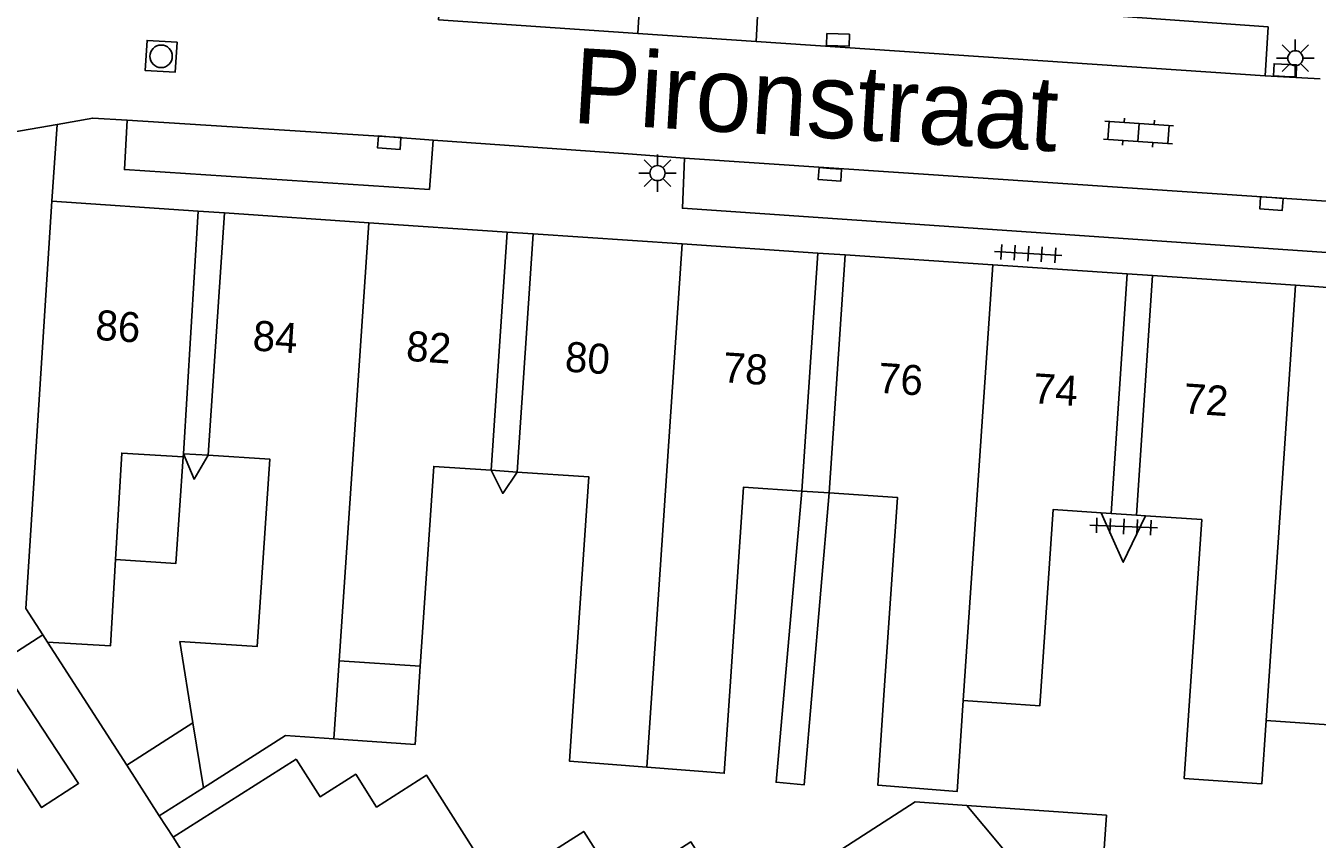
# Model space of a CAD drawing. Extents: x 132998 to 136004, y 396998 to 398512.
# Drawn here: x 133115 to 133158, y 397313.5 to 397340.57 of the extents above; entities that cross this region are included whole.
import ezdxf

# ---------------------------------------------------------------- set-up
doc = ezdxf.new("R2010")
doc.units = 0
for name, color, linetype in [('gg-afsc-erfafscheiding', 7, 'Continuous'), ('gg-afsc-muur', 7, 'Continuous'), ('gg-anno-huisnummerreeks BGT', 7, 'Continuous'), ('gg-anno-openbare ruimte label', 7, 'Continuous'), ('gg-bbg-abri', 7, 'Continuous'), ('gg-bbg-bijgebouw', 7, 'Continuous'), ('gg-bbg-gedigitaliseerde bebouwing', 7, 'Continuous'), ('gg-bbg-gedigitaliseerde bebouwing onder overbouw', 7, 'Continuous'), ('gg-bbg-gedigitaliseerde bijgebouw', 7, 'Continuous'), ('gg-bbg-gedigitaliseerde overbouw', 7, 'Continuous'), ('gg-bbg-hoofdgebouw', 7, 'Continuous'), ('gg-bbg-luifel en loopbrug', 7, 'Continuous'), ('gg-bbg-pand overbouw', 7, 'Continuous'), ('gg-bbg-tussenscheiding', 7, 'Continuous'), ('gg-knt-verharding', 7, 'Continuous'), ('gg-knt-verharding nz', 7, 'Continuous'), ('gt-grn-weggrens', 7, 'Continuous'), ('gt-symb-klinker verharding', 7, 'Continuous'), ('gt-symb-kolk', 7, 'Continuous'), ('gt-symb-lichtmast', 7, 'Continuous'), ('gt-symb-rioolschacht', 7, 'Continuous'), ('gt-symb-tegel verharding', 7, 'Continuous')]:
    doc.layers.add(name, color=color, linetype=linetype)

# ---------------------------------------------------------------- blocks, each defined once
blk = doc.blocks.new('gt0-LMAST')
at = {"layer": 'gt-symb-lichtmast'}
for p, q in [((-0.182, 0.173), (-0.447, 0.438)), ((-0.005, 0.246), (-0.005, 0.621)), ((0.172, 0.173), (0.437, 0.438)), ((-0.255, -0.004), (-0.63, -0.004)), ((-0.182, -0.181), (-0.447, -0.446)), ((-0.005, -0.254), (-0.005, -0.629)), ((0.437, -0.446), (0.172, -0.181)), ((0.245, -0.004), (0.62, -0.004))]:
    blk.add_line(p, q, dxfattribs=at)
blk.add_circle((-0.005, -0.004), 0.25, dxfattribs=at)
blk = doc.blocks.new('gt0-KOLK')
at = {"layer": 'gt-symb-kolk'}
blk.add_lwpolyline([(0, 0), (0.375, 0), (0.375, 0.4), (-0.375, 0.4), (-0.375, 0), (0, 0)], dxfattribs=at)
blk = doc.blocks.new('gt0-RS')
at = {"layer": 'gt-symb-rioolschacht'}
blk.add_lwpolyline([(-0.5, -0.5), (0.5, -0.5), (0.5, 0.5), (-0.5, 0.5)], close=True, dxfattribs=at)
blk.add_circle((0, 0), 0.375, dxfattribs=at)
blk = doc.blocks.new('gt0-TEG1')
at = {"layer": 'gt-symb-tegel verharding'}
for p, q in [((-1.125, 0), (1.125, 0)), ((-0.9, -0.25), (-0.9, 0.25)), ((-0.45, -0.25), (-0.45, 0.25)), ((0, -0.25), (0, 0.25)), ((0.45, -0.25), (0.45, 0.25)), ((0.9, -0.25), (0.9, 0.25))]:
    blk.add_line(p, q, dxfattribs=at)
blk = doc.blocks.new('gt0-KL1')
at = {"layer": 'gt-symb-klinker verharding'}
for p, q in [((-0.5, 0.3), (-0.5, 0.45)), ((0.5, 0.3), (0.5, 0.45)), ((-1.15, 0.3), (1.15, 0.3)), ((-1, -0.3), (-1, 0.3)), ((0, -0.3), (0, 0.3)), ((1, -0.3), (1, 0.3)), ((-1.15, -0.3), (1.15, -0.3)), ((-0.5, -0.45), (-0.5, -0.3)), ((0.5, -0.45), (0.5, -0.3))]:
    blk.add_line(p, q, dxfattribs=at)

msp = doc.modelspace()

# ---------------------------------------------------------------- linework, layer by layer
at = {"layer": 'gg-afsc-erfafscheiding'}
for points in [[(133120.248, 397326.325), (133120.602, 397325.481), (133121.067, 397326.275)], [(133130.497, 397325.779), (133130.879, 397325.007), (133131.363, 397325.72)], [(133141.745, 397325.026), (133140.917, 397315.312), (133139.983, 397315.391), (133140.842, 397325.087)], [(133150.807, 397324.365), (133151.542, 397322.718), (133152.278, 397324.265)]]:
    msp.add_lwpolyline(points, dxfattribs=at)
at = {"layer": 'gg-afsc-muur'}
for p, q in [((133118.359, 397315.957), (133115.721, 397320.06)), ((133119.9, 397313.56), (133119.441, 397314.275))]:
    msp.add_line(p, q, dxfattribs=at)
at = {"layer": 'gg-bbg-abri'}
msp.add_lwpolyline([(133114.635, 397318.585), (133113.414, 397317.791), (133115.525, 397314.552), (133116.756, 397315.355), (133114.635, 397318.585)], dxfattribs=at)
at = {"layer": 'gg-bbg-bijgebouw'}
for p, q in [((133120.565, 397317.376), (133118.359, 397315.957)), ((133118.359, 397315.957), (133119.441, 397314.275)), ((133119.441, 397314.275), (133120.913, 397315.21))]:
    msp.add_line(p, q, dxfattribs=at)
at = {"layer": 'gg-bbg-gedigitaliseerde bebouwing'}
for p, q in [((133151.136, 397324.343), (133150.807, 397324.365)), ((133152.278, 397324.265), (133151.983, 397324.285)), ((133123.645, 397316.945), (133125.26, 397316.836))]:
    msp.add_line(p, q, dxfattribs=at)
for points in [[(133120.13, 397320.082), (133122.699, 397319.908), (133123.121, 397326.149), (133121.067, 397326.275)], [(133130.497, 397325.779), (133128.584, 397325.908), (133128.135, 397319.257)], [(133133.306, 397319.095), (133133.742, 397325.56), (133131.363, 397325.72)], [(133140.842, 397325.087), (133138.899, 397325.218), (133138.462, 397318.747)], [(133143.575, 397318.292), (133144.02, 397324.872), (133141.745, 397325.026)], [(133150.807, 397324.365), (133149.209, 397324.473), (133148.767, 397317.941), (133146.216, 397318.113)], [(133153.715, 397317.619), (133154.156, 397324.138), (133152.278, 397324.265)], [(133161.364, 397323.508), (133159.14, 397323.658), (133158.708, 397317.281), (133156.302, 397317.444)], [(133133.306, 397319.095), (133133.104, 397316.093), (133135.68, 397315.892)], [(133138.462, 397318.747), (133138.256, 397315.69), (133135.68, 397315.892)], [(133143.575, 397318.292), (133143.373, 397315.291), (133146.012, 397315.085), (133146.216, 397318.113)], [(133156.302, 397317.444), (133156.16, 397315.342), (133153.573, 397315.516), (133153.715, 397317.619)], [(133124.003, 397316.165), (133124.799, 397314.911), (133125.982, 397315.661), (133126.676, 397314.567), (133128.344, 397315.626), (133130.693, 397311.926)], [(133130.693, 397311.926), (133133.577, 397313.757), (133134.762, 397311.89), (133137.147, 397313.404), (133138.464, 397311.329)]]:
    msp.add_lwpolyline(points, dxfattribs=at)
at = {"layer": 'gg-bbg-gedigitaliseerde bebouwing onder overbouw'}
for p, q in [((133120.742, 397334.401), (133120.248, 397326.325)), ((133121.61, 397334.343), (133121.067, 397326.275)), ((133131.03, 397333.706), (133130.497, 397325.779)), ((133131.896, 397333.648), (133131.363, 397325.72)), ((133141.375, 397333.008), (133140.842, 397325.087)), ((133142.278, 397332.947), (133141.745, 397325.026)), ((133151.672, 397332.313), (133151.136, 397324.343)), ((133152.519, 397332.256), (133151.983, 397324.285))]:
    msp.add_line(p, q, dxfattribs=at)
at = {"layer": 'gg-bbg-gedigitaliseerde bijgebouw'}
for points in [[(133125.26, 397316.836), (133127.96, 397316.654), (133128.135, 397319.257)], [(133148.738, 397311.751), (133144.427, 397309.015), (133142.011, 397313.069), (133144.612, 397314.738), (133146.33, 397314.619)], [(133146.33, 397314.619), (133150.98, 397314.296), (133150.726, 397310.632)]]:
    msp.add_lwpolyline(points, dxfattribs=at)
at = {"layer": 'gg-bbg-gedigitaliseerde overbouw'}
for p, q in [((133121.067, 397326.275), (133120.248, 397326.325)), ((133131.363, 397325.72), (133130.497, 397325.779)), ((133141.745, 397325.026), (133140.842, 397325.087)), ((133151.983, 397324.285), (133151.136, 397324.343))]:
    msp.add_line(p, q, dxfattribs=at)
at = {"layer": 'gg-bbg-hoofdgebouw'}
for p, q in [((133115.001, 397321.18), (133115.87, 397334.73)), ((133115.87, 397334.73), (133120.742, 397334.401)), ((133126.42, 397334.018), (133121.61, 397334.343)), ((133131.03, 397333.706), (133126.42, 397334.018)), ((133136.857, 397333.313), (133131.896, 397333.648)), ((133141.375, 397333.008), (133136.857, 397333.313)), ((133147.195, 397332.615), (133142.278, 397332.947)), ((133151.672, 397332.313), (133147.195, 397332.615)), ((133157.28, 397331.934), (133152.519, 397332.256)), ((133161.91, 397331.622), (133157.28, 397331.934)), ((133120.242, 397326.225), (133120.248, 397326.325)), ((133115.568, 397320.298), (133115.001, 397321.18)), ((133115.721, 397320.06), (133115.568, 397320.298)), ((133120.13, 397320.082), (133120.565, 397317.376)), ((133120.913, 397315.21), (133123.645, 397316.945)), ((133119.9, 397313.56), (133124.003, 397316.165)), ((133123.74, 397307.512), (133119.9, 397313.56))]:
    msp.add_line(p, q, dxfattribs=at)
for points in [[(133117.987, 397322.803), (133118.195, 397326.351), (133120.242, 397326.225)], [(133115.721, 397320.06), (133117.819, 397319.937), (133117.987, 397322.803)]]:
    msp.add_lwpolyline(points, dxfattribs=at)
at = {"layer": 'gg-bbg-luifel en loopbrug'}
msp.add_lwpolyline([(133120.242, 397326.225), (133119.998, 397322.679), (133117.987, 397322.803)], dxfattribs=at)
at = {"layer": 'gg-bbg-pand overbouw'}
for p, q in [((133120.742, 397334.401), (133121.61, 397334.343)), ((133131.03, 397333.706), (133131.896, 397333.648)), ((133141.375, 397333.008), (133142.278, 397332.947)), ((133151.672, 397332.313), (133152.519, 397332.256))]:
    msp.add_line(p, q, dxfattribs=at)
at = {"layer": 'gg-bbg-tussenscheiding'}
for p, q in [((133125.436, 397319.439), (133126.42, 397334.018)), ((133135.68, 397315.892), (133136.857, 397333.313)), ((133146.216, 397318.113), (133147.195, 397332.615)), ((133156.302, 397317.444), (133157.28, 397331.934)), ((133125.26, 397316.836), (133125.436, 397319.439)), ((133128.135, 397319.257), (133125.436, 397319.439)), ((133120.565, 397317.376), (133120.913, 397315.21)), ((133148.738, 397311.751), (133146.33, 397314.619))]:
    msp.add_line(p, q, dxfattribs=at)
at = {"layer": 'gg-knt-verharding'}
for p, q in [((133156.367, 397340.538), (133156.263, 397338.904)), ((133139.322, 397340.053), (133135.374, 397340.317)), ((133156.263, 397338.904), (133158.102, 397338.807)), ((133128.566, 397336.766), (133128.436, 397335.127)), ((133135.055, 397336.315), (133128.566, 397336.766)), ((133135.055, 397336.315), (133136.936, 397336.172))]:
    msp.add_line(p, q, dxfattribs=at)
for points in [[(133135.374, 397340.317), (133135.482, 397342.008), (133128.863, 397342.467), (133128.738, 397340.771)], [(133156.367, 397340.538), (133139.403, 397341.76), (133139.322, 397340.053)], [(133116.038, 397337.291), (133117.225, 397337.499), (133118.375, 397337.436)], [(133118.375, 397337.436), (133118.281, 397335.786), (133128.436, 397335.127)], [(133104.88, 397333.924), (133105.643, 397334.331), (133106.453, 397334.633), (133112.471, 397336.508), (133114.568, 397337.034), (133116.038, 397337.291)], [(133171.492, 397333.843), (133171.371, 397332.124), (133136.864, 397334.5), (133136.936, 397336.172)]]:
    msp.add_lwpolyline(points, dxfattribs=at)
at = {"layer": 'gg-knt-verharding nz'}
for p, q in [((133128.738, 397340.771), (133135.374, 397340.317)), ((133139.322, 397340.053), (133156.263, 397338.904)), ((133136.936, 397336.172), (133171.492, 397333.843)), ((133111.065, 397317.419), (133115.568, 397320.298))]:
    msp.add_line(p, q, dxfattribs=at)
msp.add_lwpolyline([(133128.566, 397336.766), (133127.114, 397336.882), (133118.375, 397337.436)], dxfattribs=at)
at = {"layer": 'gt-grn-weggrens'}
msp.add_line((133116.038, 397337.291), (133115.87, 397334.73), dxfattribs=at)

# ---------------------------------------------------------------- block references
at = {"layer": 'gt-symb-klinker verharding', "rotation": -3.7835902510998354}
msp.add_blockref('gt0-KL1', (133152.051, 397337.02), dxfattribs=at)
at = {"layer": 'gt-symb-kolk'}
for p, rotation in [((133142.036, 397339.902), -1.6611120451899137), ((133156.92, 397338.889), -2.8080530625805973), ((133127.114, 397336.882), 176.37433564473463), ((133141.787, 397335.825), 175.9266355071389), ((133156.491, 397334.853), 176.2164097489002)]:
    msp.add_blockref('gt0-KOLK', p, dxfattribs=dict(at, rotation=rotation))
at = {"layer": 'gt-symb-lichtmast'}
for p in [(133157.277, 397339.498), (133136.038, 397335.672)]:
    msp.add_blockref('gt0-LMAST', p, dxfattribs=at)
at = {"layer": 'gt-symb-rioolschacht', "rotation": 176.33074590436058}
msp.add_blockref('gt0-RS', (133119.502, 397339.557), dxfattribs=at)
at = {"layer": 'gt-symb-tegel verharding'}
for p, rotation in [((133148.378, 397332.992), -3.5548886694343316), ((133151.556, 397323.906), -2.521907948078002)]:
    msp.add_blockref('gt0-TEG1', p, dxfattribs=dict(at, rotation=rotation))

# ---------------------------------------------------------------- texts
at = {"layer": 'gg-anno-huisnummerreeks BGT'}
for s, p in [('86', (133117.294, 397330.122)), ('84', (133122.532, 397329.769)), ('82', (133127.642, 397329.424)), ('80', (133132.929, 397329.066)), ('78', (133138.186, 397328.711)), ('76', (133143.355, 397328.362)), ('74', (133148.513, 397328.014)), ('72', (133153.523, 397327.676))]:
    msp.add_text(s, height=1, rotation=356.2, dxfattribs=at).set_placement(p)
at = {"layer": 'gg-anno-openbare ruimte label'}
msp.add_text('Pironstraat', height=2.5, rotation=356.6, dxfattribs=at).set_placement((133133.165, 397337.347))

doc.saveas('drawing.dxf')
